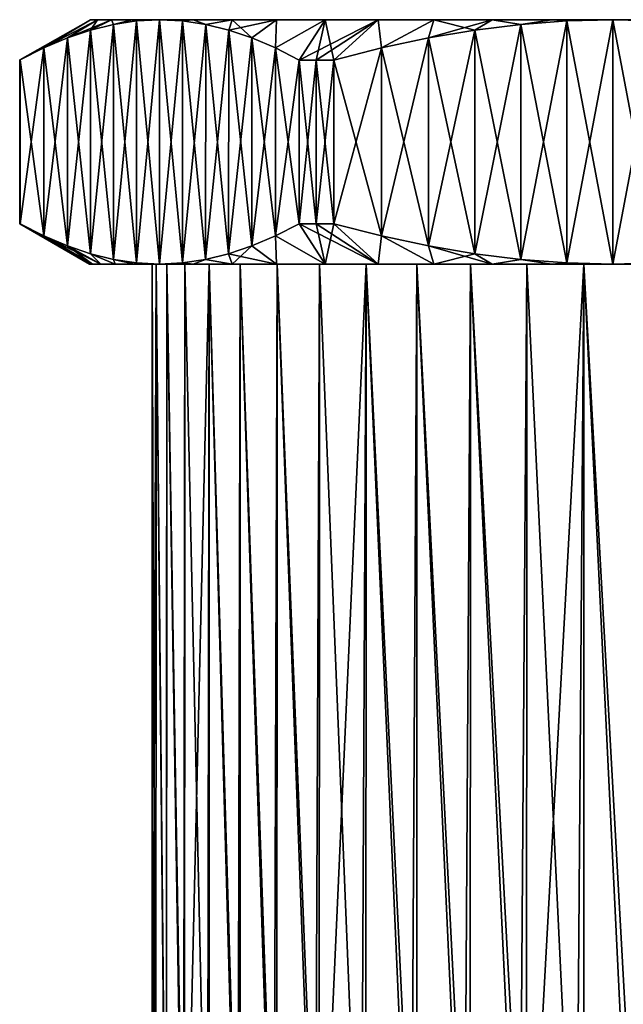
# Model space of a CAD drawing. Header units: metres. Extents: x -205 to 205, y -104 to 104.
# Tile 504 of 656: x -148 to -131, y 76 to 104. Entities that reach past the tile are written whole.
import ezdxf

# ---------------------------------------------------------------- set-up
doc = ezdxf.new("R2010")
doc.units = ezdxf.units.M
doc.layers.add('solid_01_2-CONSUMER_EHM_BOX_SW0001', color=7, linetype='CONTINUOUS')

msp = doc.modelspace()

# ---------------------------------------------------------------- linework, layer by layer
at = {"layer": 'solid_01_2-CONSUMER_EHM_BOX_SW0001'}
for points in [[(-147.992325, 102.894341, 24.5), (-147.989914, 102.894341, 24.785938), (-145.966309, 104.048752, 23.625544)], [(-147.989914, 102.894341, 24.214062), (-147.992325, 102.894341, 24.5), (-145.966309, 104.048752, 23.625544)], [(-147.989914, 102.894341, 24.785938), (-147.982697, 102.894341, 25.071796), (-145.966309, 104.048752, 23.625544)], [(-147.982697, 102.894341, 23.928204), (-147.989914, 102.894341, 24.214062), (-145.966309, 104.048752, 23.625544)], [(-147.982697, 102.894341, 25.071796), (-145.966309, 104.048752, 25.374456), (-145.966309, 104.048752, 23.625544)], [(-147.299454, 103.241241, 26.255119), (-145.966309, 104.048752, 25.374456), (-147.982697, 102.894341, 25.071796)], [(-147.299454, 103.241241, 22.744873), (-147.982697, 102.894341, 23.928204), (-145.966309, 104.048752, 23.625544)], [(-147.299454, 103.241241, 26.255119), (-145.763992, 104.048721, 27.103186), (-145.966309, 104.048752, 25.374456)], [(-147.299454, 103.241241, 22.744873), (-145.966309, 104.048752, 23.625544), (-145.763992, 104.048721, 21.896814)], [(-147.299454, 103.241241, 26.255119), (-146.624954, 103.527092, 27.423328), (-145.763992, 104.048721, 27.103186)], [(-146.624939, 103.527092, 21.57666), (-147.299454, 103.241241, 22.744873), (-145.763992, 104.048721, 21.896814)], [(-146.624954, 103.527092, 27.423328), (-145.961166, 103.752602, 28.57299), (-145.763992, 104.048721, 27.103186)], [(-146.624939, 103.527092, 21.57666), (-145.763992, 104.048721, 21.896814), (-145.361298, 104.04866, 20.195982)], [(-145.961151, 103.752609, 20.426998), (-146.624939, 103.527092, 21.57666), (-145.361298, 104.04866, 20.195982)], [(-145.966309, 104.048752, 23.625544), (-145.966309, 104.048752, 25.374456), (-145.763992, 104.048721, 27.103186)], [(-145.763992, 104.048721, 21.896814), (-145.966309, 104.048752, 23.625544), (-145.763992, 104.048721, 27.103186)], [(-145.962082, 97.344894, 20.427011), (-145.961151, 103.752609, 20.426998), (-145.302139, 103.915634, 19.285582)], [(-145.962082, 97.344894, 20.427011), (-145.302139, 103.915634, 19.285582), (-145.303101, 97.181679, 19.285591)], [(-145.961166, 103.752602, 28.57299), (-145.361298, 104.04866, 28.804018), (-145.763992, 104.048721, 27.103186)], [(-145.961166, 103.752602, 28.57299), (-145.302139, 103.915634, 29.714409), (-145.361298, 104.04866, 28.804018)], [(-145.303101, 97.181679, 29.714418), (-145.302139, 103.915634, 29.714409), (-145.961166, 103.752602, 28.57299)], [(-145.302139, 103.915634, 19.285582), (-145.961151, 103.752609, 20.426998), (-145.361298, 104.04866, 20.195982)], [(-145.763992, 104.048721, 21.896814), (-145.763992, 104.048721, 27.103186), (-145.361298, 104.04866, 28.804018)], [(-145.361298, 104.04866, 20.195982), (-145.763992, 104.048721, 21.896814), (-145.361298, 104.04866, 28.804018)], [(-145.361298, 104.04866, 20.195982), (-145.361298, 104.04866, 28.804018), (-144.768021, 104.048576, 30.43371)], [(-145.302139, 103.915634, 29.714409), (-144.768021, 104.048576, 30.43371), (-145.361298, 104.04866, 28.804018)], [(-144.768021, 104.048576, 18.56629), (-145.361298, 104.04866, 20.195982), (-144.768021, 104.048576, 30.43371)], [(-145.302139, 103.915634, 19.285582), (-145.361298, 104.04866, 20.195982), (-144.768021, 104.048576, 18.56629)], [(-145.303101, 97.181679, 19.285591), (-145.302139, 103.915634, 19.285582), (-144.641937, 104.014015, 18.142105)], [(-145.303101, 97.181679, 19.285591), (-144.641937, 104.014015, 18.142105), (-144.642929, 97.083107, 18.142109)], [(-144.642929, 97.083107, 30.857895), (-145.302139, 103.915634, 29.714409), (-145.303101, 97.181679, 29.714418)], [(-145.302139, 103.915634, 29.714409), (-144.641937, 104.014015, 30.857891), (-144.768021, 104.048576, 30.43371)], [(-144.641937, 104.014015, 18.142105), (-145.302139, 103.915634, 19.285582), (-144.768021, 104.048576, 18.56629)], [(-144.642929, 97.083107, 30.857895), (-144.641937, 104.014015, 30.857891), (-145.302139, 103.915634, 29.714409)], [(-144.768021, 104.048576, 18.56629), (-144.768021, 104.048576, 30.43371), (-143.982529, 104.04847, 32)], [(-144.641937, 104.014015, 30.857891), (-143.982529, 104.04847, 32), (-144.768021, 104.048576, 30.43371)], [(-143.982529, 104.04847, 17), (-144.768021, 104.048576, 18.56629), (-143.982529, 104.04847, 32)], [(-144.641937, 104.014015, 18.142105), (-144.768021, 104.048576, 18.56629), (-143.982529, 104.04847, 17)], [(-144.642929, 97.083107, 18.142109), (-144.641937, 104.014015, 18.142105), (-143.982529, 104.04847, 17)], [(-144.642929, 97.083107, 18.142109), (-143.982529, 104.04847, 17), (-143.983536, 97.04847, 17)], [(-144.642929, 97.083107, 30.857895), (-143.983536, 97.04847, 32), (-144.641937, 104.014015, 30.857891)], [(-143.983536, 97.04847, 32), (-143.982529, 104.04847, 32), (-144.641937, 104.014015, 30.857891)], [(-143.324127, 97.082924, 33.142109), (-143.982529, 104.04847, 32), (-143.983536, 97.04847, 32)], [(-143.983536, 97.04847, 17), (-143.982529, 104.04847, 17), (-143.323135, 104.013824, 15.85789)], [(-143.983536, 97.04847, 17), (-143.323135, 104.013824, 15.85789), (-143.324142, 97.082924, 15.857896)], [(-143.018753, 104.048325, 33.463501), (-143.982529, 104.04847, 17), (-143.982529, 104.04847, 32)], [(-143.323151, 104.013824, 33.142105), (-143.018753, 104.048325, 33.463501), (-143.982529, 104.04847, 32)], [(-143.324127, 97.082924, 33.142109), (-143.323151, 104.013824, 33.142105), (-143.982529, 104.04847, 32)], [(-143.018753, 104.048325, 33.463501), (-143.018753, 104.048325, 15.536497), (-143.982529, 104.04847, 17)], [(-143.323135, 104.013824, 15.85789), (-143.982529, 104.04847, 17), (-143.018753, 104.048325, 15.536497)], [(-143.324142, 97.082924, 15.857896), (-143.323135, 104.013824, 15.85789), (-142.662964, 103.915253, 14.714409)], [(-143.324142, 97.082924, 15.857896), (-142.662964, 103.915253, 14.714409), (-142.66394, 97.181297, 14.714417)], [(-142.663925, 97.181305, 34.285591), (-143.323151, 104.013824, 33.142105), (-143.324127, 97.082924, 33.142109)], [(-143.323151, 104.013824, 33.142105), (-142.662964, 103.915253, 34.285583), (-143.018753, 104.048325, 33.463501)], [(-142.663925, 97.181305, 34.285591), (-142.662964, 103.915253, 34.285583), (-143.323151, 104.013824, 33.142105)], [(-142.662964, 103.915253, 14.714409), (-143.323135, 104.013824, 15.85789), (-143.018753, 104.048325, 15.536497)], [(-141.903946, 104.048164, 34.792206), (-141.903946, 104.048164, 14.207795), (-143.018753, 104.048325, 15.536497)], [(-142.662964, 103.915253, 14.714409), (-143.018753, 104.048325, 15.536497), (-141.903946, 104.048164, 14.207795)], [(-143.018753, 104.048325, 33.463501), (-141.903946, 104.048164, 34.792206), (-143.018753, 104.048325, 15.536497)], [(-142.662964, 103.915253, 34.285583), (-141.903946, 104.048164, 34.792206), (-143.018753, 104.048325, 33.463501)], [(-142.66394, 97.181297, 14.714417), (-142.662964, 103.915253, 14.714409), (-142.003998, 103.752037, 13.572989)], [(-142.004913, 97.34433, 35.42701), (-142.662964, 103.915253, 34.285583), (-142.663925, 97.181305, 34.285591)], [(-142.003998, 103.752037, 13.572989), (-142.662964, 103.915253, 14.714409), (-141.903946, 104.048164, 14.207795)], [(-142.662964, 103.915253, 34.285583), (-142.003998, 103.752037, 35.426998), (-141.903946, 104.048164, 34.792206)], [(-142.004913, 97.34433, 35.42701), (-142.003998, 103.752037, 35.426998), (-142.662964, 103.915253, 34.285583)], [(-142.003998, 103.752037, 13.572989), (-141.903946, 104.048164, 14.207795), (-140.632202, 104.047989, 13.008571)], [(-142.003998, 103.752037, 35.426998), (-141.340271, 103.526337, 36.57666), (-141.903946, 104.048164, 34.792206)], [(-141.340271, 103.526329, 12.423328), (-142.003998, 103.752037, 13.572989), (-140.632202, 104.047989, 13.008571)], [(-140.632202, 104.047989, 35.991428), (-140.632202, 104.047989, 13.008571), (-141.903946, 104.048164, 14.207795)], [(-141.903946, 104.048164, 34.792206), (-140.632202, 104.047989, 35.991428), (-141.903946, 104.048164, 14.207795)], [(-141.340271, 103.526337, 36.57666), (-140.632202, 104.047989, 35.991428), (-141.903946, 104.048164, 34.792206)], [(-140.665848, 103.240288, 11.255119), (-141.340271, 103.526329, 12.423328), (-140.632202, 104.047989, 13.008571)], [(-141.340271, 103.526337, 36.57666), (-140.665848, 103.240288, 37.744873), (-140.632202, 104.047989, 35.991428)], [(-140.665848, 103.240288, 11.255119), (-140.632202, 104.047989, 13.008571), (-139.236343, 104.047783, 11.969072)], [(-140.665848, 103.240288, 37.744873), (-139.236343, 104.047783, 37.03093), (-140.632202, 104.047989, 35.991428)], [(-139.982697, 102.893188, 10.071796), (-140.665848, 103.240288, 11.255119), (-139.236343, 104.047783, 11.969072)], [(-140.665848, 103.240288, 37.744873), (-139.982697, 102.893188, 38.928204), (-139.236343, 104.047783, 37.03093)], [(-139.236343, 104.047783, 37.03093), (-139.236343, 104.047783, 11.969072), (-140.632202, 104.047989, 13.008571)], [(-140.632202, 104.047989, 35.991428), (-139.236343, 104.047783, 37.03093), (-140.632202, 104.047989, 13.008571)], [(-139.982697, 102.893188, 10.071796), (-139.236343, 104.047783, 11.969072), (-137.722153, 104.047569, 11.094856)], [(-139.982697, 102.893188, 38.928204), (-139.492325, 102.89312, 39.222431), (-139.236343, 104.047783, 37.03093)], [(-139.492325, 102.89312, 9.777568), (-139.982697, 102.893188, 10.071796), (-137.722153, 104.047569, 11.094856)], [(-139.492325, 102.89312, 39.222431), (-138.992325, 102.893051, 39.5), (-139.236343, 104.047783, 37.03093)], [(-138.992325, 102.893051, 9.5), (-139.492325, 102.89312, 9.777568), (-137.722153, 104.047569, 11.094856)], [(-137.722153, 104.047569, 37.905144), (-137.722153, 104.047569, 11.094856), (-139.236343, 104.047783, 11.969072)], [(-139.236343, 104.047783, 37.03093), (-137.722153, 104.047569, 37.905144), (-139.236343, 104.047783, 11.969072)], [(-138.992325, 102.893051, 39.5), (-137.722153, 104.047569, 37.905144), (-139.236343, 104.047783, 37.03093)], [(-137.62587, 103.239853, 9.5), (-138.992325, 102.893051, 9.5), (-137.722153, 104.047569, 11.094856)], [(-138.992325, 102.893051, 39.5), (-137.625885, 103.239853, 39.5), (-137.722153, 104.047569, 37.905144)], [(-136.123993, 104.04734, 38.594238), (-136.123993, 104.04734, 10.40576), (-137.722153, 104.047569, 11.094856)], [(-137.62587, 103.239853, 9.5), (-137.722153, 104.047569, 11.094856), (-136.123993, 104.04734, 10.40576)], [(-137.722153, 104.047569, 37.905144), (-136.123993, 104.04734, 38.594238), (-137.722153, 104.047569, 11.094856)], [(-137.625885, 103.239853, 39.5), (-136.123993, 104.04734, 38.594238), (-137.722153, 104.047569, 37.905144)], [(-137.625885, 103.239853, 39.5), (-136.276917, 103.525604, 39.5), (-136.123993, 104.04734, 38.594238)], [(-136.276901, 103.525612, 9.5), (-137.62587, 103.239853, 9.5), (-136.123993, 104.04734, 10.40576)], [(-136.276917, 103.525604, 39.5), (-134.949371, 103.751022, 39.5), (-136.123993, 104.04734, 38.594238)], [(-136.276901, 103.525612, 9.5), (-136.123993, 104.04734, 10.40576), (-134.44957, 104.047096, 9.904009)], [(-134.949356, 103.75103, 9.5), (-136.276901, 103.525612, 9.5), (-134.44957, 104.047096, 9.904009)], [(-134.44957, 104.047096, 39.095993), (-134.44957, 104.047096, 9.904009), (-136.123993, 104.04734, 10.40576)], [(-136.123993, 104.04734, 38.594238), (-134.44957, 104.047096, 39.095993), (-136.123993, 104.04734, 10.40576)], [(-134.949371, 103.751022, 39.5), (-134.44957, 104.047096, 39.095993), (-136.123993, 104.04734, 38.594238)], [(-134.950287, 97.343315, 9.5), (-134.949356, 103.75103, 9.5), (-133.631332, 103.913956, 9.5)], [(-133.632309, 97.180008, 9.5), (-134.950287, 97.343315, 9.5), (-133.631332, 103.913956, 9.5)], [(-134.949371, 103.751022, 39.5), (-133.631348, 103.913956, 39.5), (-134.44957, 104.047096, 39.095993)], [(-133.632294, 97.180008, 39.5), (-133.631348, 103.913956, 39.5), (-134.949371, 103.751022, 39.5)], [(-133.631332, 103.913956, 9.5), (-134.949356, 103.75103, 9.5), (-134.44957, 104.047096, 9.904009)], [(-132.74147, 104.046852, 39.397091), (-132.74147, 104.046852, 9.60291), (-134.44957, 104.047096, 9.904009)], [(-133.631332, 103.913956, 9.5), (-134.44957, 104.047096, 9.904009), (-132.74147, 104.046852, 9.60291)], [(-134.44957, 104.047096, 39.095993), (-132.74147, 104.046852, 39.397091), (-134.44957, 104.047096, 9.904009)], [(-133.631348, 103.913956, 39.5), (-132.74147, 104.046852, 39.397091), (-134.44957, 104.047096, 39.095993)], [(-133.632309, 97.180008, 9.5), (-133.631332, 103.913956, 9.5), (-132.310944, 104.012245, 9.5)], [(-132.311951, 97.081345, 9.5), (-133.632309, 97.180008, 9.5), (-132.310944, 104.012245, 9.5)], [(-132.311935, 97.081345, 39.5), (-133.631348, 103.913956, 39.5), (-133.632294, 97.180008, 39.5)], [(-133.631348, 103.913956, 39.5), (-132.310959, 104.012245, 39.5), (-132.74147, 104.046852, 39.397091)], [(-132.311935, 97.081345, 39.5), (-132.310959, 104.012245, 39.5), (-133.631348, 103.913956, 39.5)], [(-132.310944, 104.012245, 9.5), (-133.631332, 103.913956, 9.5), (-132.74147, 104.046852, 9.60291)], [(-130.992157, 104.0466, 39.5), (-130.992157, 104.0466, 9.5), (-132.74147, 104.046852, 9.60291)], [(-132.310944, 104.012245, 9.5), (-132.74147, 104.046852, 9.60291), (-130.992157, 104.0466, 9.5)], [(-132.74147, 104.046852, 39.397091), (-130.992157, 104.0466, 39.5), (-132.74147, 104.046852, 9.60291)], [(-132.310959, 104.012245, 39.5), (-130.992157, 104.0466, 39.5), (-132.74147, 104.046852, 39.397091)], [(-132.311951, 97.081345, 9.5), (-132.310944, 104.012245, 9.5), (-130.992157, 104.0466, 9.5)], [(-132.311951, 97.081345, 9.5), (-130.992157, 104.0466, 9.5), (-130.993149, 97.0466, 9.5)], [(-132.311935, 97.081345, 39.5), (-130.993149, 97.0466, 39.5), (-132.310959, 104.012245, 39.5)], [(-130.993149, 97.0466, 39.5), (-130.992157, 104.0466, 39.5), (-132.310959, 104.012245, 39.5)], [(-130.993149, 97.0466, 9.5), (-130.992157, 104.0466, 9.5), (-129.673355, 104.011864, 9.5)], [(-129.674362, 97.080963, 39.5), (-130.992157, 104.0466, 39.5), (-130.993149, 97.0466, 39.5)], [(-129.674362, 97.080963, 9.5), (-130.993149, 97.0466, 9.5), (-129.673355, 104.011864, 9.5)], [(-129.242828, 104.046356, 39.397091), (-129.242828, 104.046356, 9.60291), (-130.992157, 104.0466, 9.5)], [(-129.673355, 104.011864, 9.5), (-130.992157, 104.0466, 9.5), (-129.242828, 104.046356, 9.60291)], [(-130.992157, 104.0466, 39.5), (-129.242828, 104.046356, 39.397091), (-130.992157, 104.0466, 9.5)], [(-129.67337, 104.011864, 39.5), (-129.242828, 104.046356, 39.397091), (-130.992157, 104.0466, 39.5)], [(-129.674362, 97.080963, 39.5), (-129.67337, 104.011864, 39.5), (-130.992157, 104.0466, 39.5)], [(-146.625809, 97.570602, 21.576672), (-146.624939, 103.527092, 21.57666), (-145.961151, 103.752609, 20.426998)], [(-146.625809, 97.570602, 21.576672), (-145.961151, 103.752609, 20.426998), (-145.962082, 97.344894, 20.427011)], [(-145.962067, 97.344894, 28.573002), (-145.961166, 103.752602, 28.57299), (-146.624954, 103.527092, 27.423328)], [(-145.303101, 97.181679, 29.714418), (-145.961166, 103.752602, 28.57299), (-145.962067, 97.344894, 28.573002)], [(-142.66394, 97.181297, 14.714417), (-142.003998, 103.752037, 13.572989), (-142.004913, 97.344322, 13.573002)], [(-142.004913, 97.344322, 13.573002), (-142.003998, 103.752037, 13.572989), (-141.340271, 103.526329, 12.423328)], [(-141.341125, 97.569839, 36.576672), (-142.003998, 103.752037, 35.426998), (-142.004913, 97.34433, 35.42701)], [(-141.341125, 97.569839, 36.576672), (-141.340271, 103.526337, 36.57666), (-142.003998, 103.752037, 35.426998)], [(-136.277771, 97.569115, 9.5), (-136.276901, 103.525612, 9.5), (-134.949356, 103.75103, 9.5)], [(-134.950287, 97.343315, 9.5), (-136.277771, 97.569115, 9.5), (-134.949356, 103.75103, 9.5)], [(-134.950272, 97.343315, 39.5), (-134.949371, 103.751022, 39.5), (-136.276917, 103.525604, 39.5)], [(-133.632294, 97.180008, 39.5), (-134.949371, 103.751022, 39.5), (-134.950272, 97.343315, 39.5)], [(-147.300232, 97.856644, 22.744881), (-147.299454, 103.241241, 22.744873), (-146.624939, 103.527092, 21.57666)], [(-147.300232, 97.856644, 22.744881), (-146.624939, 103.527092, 21.57666), (-146.625809, 97.570602, 21.576672)], [(-146.625793, 97.570595, 27.423342), (-146.624954, 103.527092, 27.423328), (-147.299454, 103.241241, 26.255119)], [(-145.962067, 97.344894, 28.573002), (-146.624954, 103.527092, 27.423328), (-146.625793, 97.570595, 27.423342)], [(-142.004913, 97.344322, 13.573002), (-141.340271, 103.526329, 12.423328), (-141.341125, 97.569839, 12.423341)], [(-140.666611, 97.85569, 37.744881), (-141.340271, 103.526337, 36.57666), (-141.341125, 97.569839, 36.576672)], [(-141.341125, 97.569839, 12.423341), (-141.340271, 103.526329, 12.423328), (-140.665848, 103.240288, 11.255119)], [(-140.666611, 97.85569, 37.744881), (-140.665848, 103.240288, 37.744873), (-141.340271, 103.526337, 36.57666)], [(-137.626663, 97.855255, 9.5), (-137.62587, 103.239853, 9.5), (-136.276901, 103.525612, 9.5)], [(-136.277771, 97.569115, 9.5), (-137.626663, 97.855255, 9.5), (-136.276901, 103.525612, 9.5)], [(-136.277756, 97.569115, 39.5), (-136.276917, 103.525604, 39.5), (-137.625885, 103.239853, 39.5)], [(-134.950272, 97.343315, 39.5), (-136.276917, 103.525604, 39.5), (-136.277756, 97.569115, 39.5)], [(-147.983368, 98.203743, 23.928204), (-147.982697, 102.894341, 23.928204), (-147.299454, 103.241241, 22.744873)], [(-147.983368, 98.203743, 23.928204), (-147.299454, 103.241241, 22.744873), (-147.300232, 97.856644, 22.744881)], [(-147.300232, 97.856644, 26.255127), (-147.299454, 103.241241, 26.255119), (-147.982697, 102.894341, 25.071796)], [(-146.625793, 97.570595, 27.423342), (-147.299454, 103.241241, 26.255119), (-147.300232, 97.856644, 26.255127)], [(-141.341125, 97.569839, 12.423341), (-140.665848, 103.240288, 11.255119), (-140.666611, 97.85569, 11.255127)], [(-140.666611, 97.85569, 11.255127), (-140.665848, 103.240288, 11.255119), (-139.982697, 102.893188, 10.071796)], [(-139.983368, 98.202591, 38.928204), (-140.665848, 103.240288, 37.744873), (-140.666611, 97.85569, 37.744881)], [(-139.983368, 98.202591, 38.928204), (-139.982697, 102.893188, 38.928204), (-140.665848, 103.240288, 37.744873)], [(-138.992996, 98.202454, 9.5), (-138.992325, 102.893051, 9.5), (-137.62587, 103.239853, 9.5)], [(-137.626663, 97.855255, 9.5), (-138.992996, 98.202454, 9.5), (-137.62587, 103.239853, 9.5)], [(-137.626648, 97.855255, 39.5), (-137.625885, 103.239853, 39.5), (-138.992325, 102.893051, 39.5)], [(-136.277756, 97.569115, 39.5), (-137.625885, 103.239853, 39.5), (-137.626648, 97.855255, 39.5)], [(-147.992996, 98.203743, 24.5), (-147.992325, 102.894341, 24.5), (-147.989914, 102.894341, 24.214062)], [(-147.990585, 98.203743, 24.785938), (-147.992325, 102.894341, 24.5), (-147.992996, 98.203743, 24.5)], [(-147.992996, 98.203743, 24.5), (-147.989914, 102.894341, 24.214062), (-147.990585, 98.203743, 24.214062)], [(-147.990585, 98.203743, 24.785938), (-147.989914, 102.894341, 24.785938), (-147.992325, 102.894341, 24.5)], [(-147.983368, 98.203743, 25.071796), (-147.989914, 102.894341, 24.785938), (-147.990585, 98.203743, 24.785938)], [(-147.990585, 98.203743, 24.214062), (-147.989914, 102.894341, 24.214062), (-147.982697, 102.894341, 23.928204)], [(-147.990585, 98.203743, 24.214062), (-147.982697, 102.894341, 23.928204), (-147.983368, 98.203743, 23.928204)], [(-147.983368, 98.203743, 25.071796), (-147.982697, 102.894341, 25.071796), (-147.989914, 102.894341, 24.785938)], [(-147.300232, 97.856644, 26.255127), (-147.982697, 102.894341, 25.071796), (-147.983368, 98.203743, 25.071796)], [(-140.666611, 97.85569, 11.255127), (-139.982697, 102.893188, 10.071796), (-139.983368, 98.202591, 10.071796)], [(-139.983368, 98.202591, 10.071796), (-139.982697, 102.893188, 10.071796), (-139.492325, 102.89312, 9.777568)], [(-139.492996, 98.202522, 39.222431), (-139.982697, 102.893188, 38.928204), (-139.983368, 98.202591, 38.928204)], [(-139.983368, 98.202591, 10.071796), (-139.492325, 102.89312, 9.777568), (-139.492996, 98.202522, 9.777568)], [(-139.492996, 98.202522, 39.222431), (-139.492325, 102.89312, 39.222431), (-139.982697, 102.893188, 38.928204)], [(-139.492996, 98.202522, 9.777568), (-139.492325, 102.89312, 9.777568), (-138.992325, 102.893051, 9.5)], [(-139.492996, 98.202522, 39.222431), (-138.992996, 98.202454, 39.5), (-139.492325, 102.89312, 39.222431)], [(-139.492996, 98.202522, 9.777568), (-138.992325, 102.893051, 9.5), (-138.992996, 98.202454, 9.5)], [(-138.992996, 98.202454, 39.5), (-138.992325, 102.893051, 39.5), (-139.492325, 102.89312, 39.222431)], [(-137.626648, 97.855255, 39.5), (-138.992325, 102.893051, 39.5), (-138.992996, 98.202454, 39.5)], [(-147.992996, 98.203743, 24.5), (-147.990585, 98.203743, 24.214062), (-145.993149, 97.048752, 24.5)], [(-145.910309, 97.048744, 26.072233), (-147.992996, 98.203743, 24.5), (-145.993149, 97.048752, 24.5)], [(-145.910309, 97.048744, 26.072233), (-147.990585, 98.203743, 24.785938), (-147.992996, 98.203743, 24.5)], [(-147.990585, 98.203743, 24.214062), (-147.983368, 98.203743, 23.928204), (-145.993149, 97.048752, 24.5)], [(-145.910309, 97.048744, 26.072233), (-147.983368, 98.203743, 25.071796), (-147.990585, 98.203743, 24.785938)], [(-147.983368, 98.203743, 23.928204), (-145.910309, 97.048744, 22.927767), (-145.993149, 97.048752, 24.5)], [(-147.983368, 98.203743, 23.928204), (-147.300232, 97.856644, 22.744881), (-145.910309, 97.048744, 22.927767)], [(-145.910309, 97.048744, 26.072233), (-147.300232, 97.856644, 26.255127), (-147.983368, 98.203743, 25.071796)], [(-139.23735, 97.047783, 11.969072), (-140.666611, 97.85569, 11.255127), (-139.983368, 98.202591, 10.071796)], [(-139.983368, 98.202591, 38.928204), (-140.666611, 97.85569, 37.744881), (-139.23735, 97.047783, 37.03093)], [(-139.23735, 97.047783, 11.969072), (-139.983368, 98.202591, 10.071796), (-139.492996, 98.202522, 9.777568)], [(-139.983368, 98.202591, 38.928204), (-139.23735, 97.047783, 37.03093), (-137.72316, 97.047569, 37.905144)], [(-139.492996, 98.202522, 39.222431), (-139.983368, 98.202591, 38.928204), (-137.72316, 97.047569, 37.905144)], [(-139.23735, 97.047783, 11.969072), (-139.492996, 98.202522, 9.777568), (-138.992996, 98.202454, 9.5)], [(-139.492996, 98.202522, 39.222431), (-137.72316, 97.047569, 37.905144), (-138.992996, 98.202454, 39.5)], [(-137.72316, 97.047569, 11.094856), (-139.23735, 97.047783, 11.969072), (-138.992996, 98.202454, 9.5)], [(-137.72316, 97.047569, 11.094856), (-138.992996, 98.202454, 9.5), (-137.626663, 97.855255, 9.5)], [(-137.72316, 97.047569, 37.905144), (-137.626648, 97.855255, 39.5), (-138.992996, 98.202454, 39.5)], [(-147.300232, 97.856644, 22.744881), (-146.625809, 97.570602, 21.576672), (-145.910309, 97.048744, 22.927767)], [(-145.665512, 97.048706, 27.617321), (-146.625793, 97.570595, 27.423342), (-147.300232, 97.856644, 26.255127)], [(-145.910309, 97.048744, 26.072233), (-145.665512, 97.048706, 27.617321), (-147.300232, 97.856644, 26.255127)], [(-140.633209, 97.047989, 13.008571), (-141.341125, 97.569839, 12.423341), (-140.666611, 97.85569, 11.255127)], [(-140.666611, 97.85569, 37.744881), (-141.341125, 97.569839, 36.576672), (-140.633209, 97.047989, 35.991428)], [(-139.23735, 97.047783, 11.969072), (-140.633209, 97.047989, 13.008571), (-140.666611, 97.85569, 11.255127)], [(-140.666611, 97.85569, 37.744881), (-140.633209, 97.047989, 35.991428), (-139.23735, 97.047783, 37.03093)], [(-136.125, 97.04734, 10.40576), (-137.72316, 97.047569, 11.094856), (-137.626663, 97.855255, 9.5)], [(-137.72316, 97.047569, 37.905144), (-136.125, 97.04734, 38.594238), (-137.626648, 97.855255, 39.5)], [(-136.125, 97.04734, 10.40576), (-137.626663, 97.855255, 9.5), (-136.277771, 97.569115, 9.5)], [(-136.125, 97.04734, 38.594238), (-136.277756, 97.569115, 39.5), (-137.626648, 97.855255, 39.5)], [(-146.625809, 97.570602, 21.576672), (-145.665512, 97.048706, 21.382679), (-145.910309, 97.048744, 22.927767)], [(-146.625809, 97.570602, 21.576672), (-145.962082, 97.344894, 20.427011), (-145.665512, 97.048706, 21.382679)], [(-145.665512, 97.048706, 27.617321), (-145.962067, 97.344894, 28.573002), (-146.625793, 97.570595, 27.423342)], [(-145.962082, 97.344894, 20.427011), (-145.258453, 97.048653, 19.863499), (-145.665512, 97.048706, 21.382679)], [(-145.962082, 97.344894, 20.427011), (-145.303101, 97.181679, 19.285591), (-145.258453, 97.048653, 19.863499)], [(-145.258453, 97.048653, 29.136501), (-145.303101, 97.181679, 29.714418), (-145.962067, 97.344894, 28.573002)], [(-145.665512, 97.048706, 27.617321), (-145.258453, 97.048653, 29.136501), (-145.962067, 97.344894, 28.573002)], [(-141.904953, 97.048172, 14.207795), (-142.66394, 97.181297, 14.714417), (-142.004913, 97.344322, 13.573002)], [(-142.004913, 97.34433, 35.42701), (-142.663925, 97.181305, 34.285591), (-141.904953, 97.048172, 34.792206)], [(-141.904953, 97.048172, 14.207795), (-142.004913, 97.344322, 13.573002), (-141.341125, 97.569839, 12.423341)], [(-141.341125, 97.569839, 36.576672), (-142.004913, 97.34433, 35.42701), (-140.633209, 97.047989, 35.991428)], [(-142.004913, 97.34433, 35.42701), (-141.904953, 97.048172, 34.792206), (-140.633209, 97.047989, 35.991428)], [(-140.633209, 97.047989, 13.008571), (-141.904953, 97.048172, 14.207795), (-141.341125, 97.569839, 12.423341)], [(-136.125, 97.04734, 10.40576), (-136.277771, 97.569115, 9.5), (-134.950287, 97.343315, 9.5)], [(-134.450577, 97.047096, 39.095993), (-134.950272, 97.343315, 39.5), (-136.277756, 97.569115, 39.5)], [(-136.125, 97.04734, 38.594238), (-134.450577, 97.047096, 39.095993), (-136.277756, 97.569115, 39.5)], [(-134.450577, 97.047096, 9.904009), (-136.125, 97.04734, 10.40576), (-134.950287, 97.343315, 9.5)], [(-134.450577, 97.047096, 9.904009), (-134.950287, 97.343315, 9.5), (-133.632309, 97.180008, 9.5)], [(-134.450577, 97.047096, 39.095993), (-133.632294, 97.180008, 39.5), (-134.950272, 97.343315, 39.5)], [(-144.193161, 97.0485, 24.5), (-145.993149, 97.048752, 24.5), (-145.910309, 97.048744, 22.927767)], [(-144.086639, 97.048485, 26.165628), (-145.910309, 97.048744, 26.072233), (-145.993149, 97.048752, 24.5)], [(-144.193161, 97.0485, 24.5), (-144.086639, 97.048485, 26.165628), (-145.993149, 97.048752, 24.5)], [(-144.086639, 97.048485, 22.834385), (-145.910309, 97.048744, 22.927767), (-145.665512, 97.048706, 21.382679)], [(-144.086639, 97.048485, 22.834385), (-144.193161, 97.0485, 24.5), (-145.910309, 97.048744, 22.927767)], [(-144.086639, 97.048485, 26.165628), (-145.665512, 97.048706, 27.617321), (-145.910309, 97.048744, 26.072233)], [(-143.778702, 97.048439, 21.21833), (-145.665512, 97.048706, 21.382679), (-145.258453, 97.048653, 19.863499)], [(-143.778702, 97.048439, 21.21833), (-144.086639, 97.048485, 22.834385), (-145.665512, 97.048706, 21.382679)], [(-143.778687, 97.048439, 27.781694), (-145.258453, 97.048653, 29.136501), (-145.665512, 97.048706, 27.617321)], [(-144.086639, 97.048485, 26.165628), (-143.778687, 97.048439, 27.781694), (-145.665512, 97.048706, 27.617321)], [(-145.303101, 97.181679, 19.285591), (-144.697906, 97.048569, 18.403019), (-145.258453, 97.048653, 19.863499)], [(-145.303101, 97.181679, 19.285591), (-144.642929, 97.083107, 18.142109), (-144.697906, 97.048569, 18.403019)], [(-144.697906, 97.048569, 30.596981), (-144.642929, 97.083107, 30.857895), (-145.303101, 97.181679, 29.714418)], [(-145.258453, 97.048653, 29.136501), (-144.697906, 97.048569, 30.596981), (-145.303101, 97.181679, 29.714418)], [(-143.264954, 97.048363, 19.640343), (-145.258453, 97.048653, 19.863499), (-144.697906, 97.048569, 18.403019)], [(-143.264954, 97.048363, 19.640343), (-143.778702, 97.048439, 21.21833), (-145.258453, 97.048653, 19.863499)], [(-143.264938, 97.048363, 29.359692), (-144.697906, 97.048569, 30.596981), (-145.258453, 97.048653, 29.136501)], [(-143.778687, 97.048439, 27.781694), (-143.264938, 97.048363, 29.359692), (-145.258453, 97.048653, 29.136501)], [(-144.642929, 97.083107, 18.142109), (-143.983536, 97.04847, 17), (-144.697906, 97.048569, 18.403019)], [(-144.697906, 97.048569, 30.596981), (-143.983536, 97.04847, 32), (-144.642929, 97.083107, 30.857895)], [(-142.56131, 97.048264, 18.142696), (-144.697906, 97.048569, 18.403019), (-143.983536, 97.04847, 17)], [(-142.561295, 97.048264, 30.857338), (-143.983536, 97.04847, 32), (-144.697906, 97.048569, 30.596981)], [(-142.56131, 97.048264, 18.142696), (-143.264954, 97.048363, 19.640343), (-144.697906, 97.048569, 18.403019)], [(-143.264938, 97.048363, 29.359692), (-142.561295, 97.048264, 30.857338), (-144.697906, 97.048569, 30.596981)], [(-144.193161, 97.0485, 24.5), (-144.197464, 67.0485, 24.5), (-144.090958, 67.048485, 26.165575)], [(-144.086639, 97.048485, 22.834385), (-144.197464, 67.0485, 24.5), (-144.193161, 97.0485, 24.5)], [(-144.086639, 97.048485, 22.834385), (-144.094803, 67.048485, 22.86059), (-144.197464, 67.0485, 24.5)], [(-144.193161, 97.0485, 24.5), (-144.090958, 67.048485, 26.165575), (-144.086639, 97.048485, 26.165628)], [(-144.086639, 97.048485, 22.834385), (-143.794769, 67.048439, 21.263435), (-144.094803, 67.048485, 22.86059)], [(-144.086639, 97.048485, 26.165628), (-144.090958, 67.048485, 26.165575), (-143.783005, 67.048439, 27.781639)], [(-143.778702, 97.048439, 21.21833), (-143.794769, 67.048439, 21.263435), (-144.086639, 97.048485, 22.834385)], [(-144.086639, 97.048485, 26.165628), (-143.783005, 67.048439, 27.781639), (-143.778687, 97.048439, 27.781694)], [(-143.01976, 97.048325, 15.536497), (-143.983536, 97.04847, 17), (-143.324142, 97.082924, 15.857896)], [(-143.324127, 97.082924, 33.142109), (-143.983536, 97.04847, 32), (-143.01976, 97.048325, 33.463501)], [(-141.670486, 97.048134, 16.740582), (-143.983536, 97.04847, 17), (-143.01976, 97.048325, 15.536497)], [(-141.670486, 97.048134, 16.740582), (-142.56131, 97.048264, 18.142696), (-143.983536, 97.04847, 17)], [(-141.670471, 97.048134, 32.25943), (-143.01976, 97.048325, 33.463501), (-143.983536, 97.04847, 32)], [(-142.561295, 97.048264, 30.857338), (-141.670471, 97.048134, 32.25943), (-143.983536, 97.04847, 32)], [(-143.778702, 97.048439, 21.21833), (-143.300385, 67.04837, 19.717716), (-143.794769, 67.048439, 21.263435)], [(-143.778687, 97.048439, 27.781694), (-143.783005, 67.048439, 27.781639), (-143.269226, 67.048363, 29.359728)], [(-143.264954, 97.048363, 19.640343), (-143.300385, 67.04837, 19.717716), (-143.778702, 97.048439, 21.21833)], [(-143.778687, 97.048439, 27.781694), (-143.269226, 67.048363, 29.359728), (-143.264938, 97.048363, 29.359692)], [(-143.01976, 97.048325, 15.536497), (-143.324142, 97.082924, 15.857896), (-142.66394, 97.181297, 14.714417)], [(-142.663925, 97.181305, 34.285591), (-143.324127, 97.082924, 33.142109), (-143.01976, 97.048325, 33.463501)], [(-142.614578, 67.803833, 18.232615), (-143.300385, 67.04837, 19.717716), (-143.264954, 97.048363, 19.640343)], [(-143.264938, 97.048363, 29.359692), (-143.269226, 67.048363, 29.359728), (-142.561295, 97.048264, 30.857338)], [(-142.561295, 97.048264, 30.857338), (-143.269226, 67.048363, 29.359728), (-142.565552, 67.048264, 30.857424)], [(-142.614578, 67.803833, 18.232615), (-143.264954, 97.048363, 19.640343), (-142.56131, 97.048264, 18.142696)], [(-142.663925, 97.181305, 34.285591), (-143.01976, 97.048325, 33.463501), (-141.904953, 97.048172, 34.792206)], [(-141.904953, 97.048172, 14.207795), (-143.01976, 97.048325, 15.536497), (-142.66394, 97.181297, 14.714417)], [(-140.61705, 97.047981, 15.465847), (-143.01976, 97.048325, 15.536497), (-141.904953, 97.048172, 14.207795)], [(-140.61705, 97.047981, 15.465847), (-141.670486, 97.048134, 16.740582), (-143.01976, 97.048325, 15.536497)], [(-139.405151, 97.047813, 34.67131), (-141.904953, 97.048172, 34.792206), (-143.01976, 97.048325, 33.463501)], [(-140.617065, 97.047981, 33.534145), (-139.405151, 97.047813, 34.67131), (-143.01976, 97.048325, 33.463501)], [(-141.670471, 97.048134, 32.25943), (-140.617065, 97.047981, 33.534145), (-143.01976, 97.048325, 33.463501)], [(-141.74556, 67.767715, 16.837364), (-142.614578, 67.803833, 18.232615), (-142.56131, 97.048264, 18.142696)], [(-142.561295, 97.048264, 30.857338), (-142.565552, 67.048264, 30.857424), (-141.67482, 67.048134, 32.259407)], [(-141.74556, 67.767715, 16.837364), (-142.56131, 97.048264, 18.142696), (-141.670486, 97.048134, 16.740582)], [(-142.561295, 97.048264, 30.857338), (-141.67482, 67.048134, 32.259407), (-141.670471, 97.048134, 32.25943)], [(-138.068405, 97.047615, 13.35673), (-141.904953, 97.048172, 14.207795), (-140.633209, 97.047989, 13.008571)], [(-139.405121, 97.047813, 14.328667), (-140.61705, 97.047981, 15.465847), (-141.904953, 97.048172, 14.207795)], [(-138.068405, 97.047615, 13.35673), (-139.405121, 97.047813, 14.328667), (-141.904953, 97.048172, 14.207795)], [(-138.068451, 97.047615, 35.643238), (-140.633209, 97.047989, 35.991428), (-141.904953, 97.048172, 34.792206)], [(-139.405151, 97.047813, 34.67131), (-138.068451, 97.047615, 35.643238), (-141.904953, 97.048172, 34.792206)], [(-140.70993, 67.731621, 15.560987), (-141.74556, 67.767715, 16.837364), (-141.670486, 97.048134, 16.740582)], [(-141.670471, 97.048134, 32.25943), (-141.67482, 67.048134, 32.259407), (-140.621414, 67.047989, 33.534077)], [(-140.70993, 67.731621, 15.560987), (-141.670486, 97.048134, 16.740582), (-140.61705, 97.047981, 15.465847)], [(-141.670471, 97.048134, 32.25943), (-140.621414, 67.047989, 33.534077), (-140.617065, 97.047981, 33.534145)], [(-139.523788, 67.69558, 14.423285), (-140.70993, 67.731621, 15.560987), (-140.61705, 97.047981, 15.465847)], [(-136.610764, 97.047409, 12.555928), (-140.633209, 97.047989, 13.008571), (-139.23735, 97.047783, 11.969072)], [(-136.610764, 97.047409, 12.555928), (-138.068405, 97.047615, 13.35673), (-140.633209, 97.047989, 13.008571)], [(-136.610825, 97.047409, 36.444038), (-139.23735, 97.047783, 37.03093), (-140.633209, 97.047989, 35.991428)], [(-138.068451, 97.047615, 35.643238), (-136.610825, 97.047409, 36.444038), (-140.633209, 97.047989, 35.991428)], [(-140.617065, 97.047981, 33.534145), (-140.621414, 67.047989, 33.534077), (-139.409332, 67.047813, 34.671371)], [(-140.617065, 97.047981, 33.534145), (-139.409332, 67.047813, 34.671371), (-139.405151, 97.047813, 34.67131)], [(-139.523788, 67.69558, 14.423285), (-140.61705, 97.047981, 15.465847), (-139.405121, 97.047813, 14.328667)], [(-138.205383, 67.659492, 13.44177), (-139.523788, 67.69558, 14.423285), (-139.405121, 97.047813, 14.328667)], [(-139.405151, 97.047813, 34.67131), (-139.409332, 67.047813, 34.671371), (-138.068451, 97.047615, 35.643238)], [(-138.068451, 97.047615, 35.643238), (-139.409332, 67.047813, 34.671371), (-138.072617, 67.047623, 35.643349)], [(-138.205383, 67.659492, 13.44177), (-139.405121, 97.047813, 14.328667), (-138.068405, 97.047615, 13.35673)], [(-135.074722, 97.047188, 11.947309), (-139.23735, 97.047783, 11.969072), (-137.72316, 97.047569, 11.094856)], [(-135.074722, 97.047188, 11.947309), (-136.610764, 97.047409, 12.555928), (-139.23735, 97.047783, 11.969072)], [(-131.825104, 97.046722, 37.673172), (-137.72316, 97.047569, 37.905144), (-139.23735, 97.047783, 37.03093)], [(-133.463928, 97.046959, 37.46603), (-131.825104, 97.046722, 37.673172), (-139.23735, 97.047783, 37.03093)], [(-135.074799, 97.047188, 37.052662), (-133.463928, 97.046959, 37.46603), (-139.23735, 97.047783, 37.03093)], [(-136.610825, 97.047409, 36.444038), (-135.074799, 97.047188, 37.052662), (-139.23735, 97.047783, 37.03093)], [(-136.77504, 67.623314, 12.63161), (-138.205383, 67.659492, 13.44177), (-138.068405, 97.047615, 13.35673)], [(-138.068451, 97.047615, 35.643238), (-138.072617, 67.047623, 35.643349), (-136.615189, 67.047409, 36.444038)], [(-138.068451, 97.047615, 35.643238), (-136.615189, 67.047409, 36.444038), (-136.610825, 97.047409, 36.444038)], [(-136.77504, 67.623314, 12.63161), (-138.068405, 97.047615, 13.35673), (-136.610764, 97.047409, 12.555928)], [(-136.125, 97.04734, 10.40576), (-124.263153, 97.045639, 11.094856), (-137.72316, 97.047569, 11.094856)], [(-130.161209, 97.046486, 11.326826), (-137.72316, 97.047569, 11.094856), (-124.263153, 97.045639, 11.094856)], [(-133.463821, 97.046959, 11.533948), (-135.074722, 97.047188, 11.947309), (-137.72316, 97.047569, 11.094856)], [(-131.824982, 97.046722, 11.326818), (-133.463821, 97.046959, 11.533948), (-137.72316, 97.047569, 11.094856)], [(-130.161209, 97.046486, 11.326826), (-131.824982, 97.046722, 11.326818), (-137.72316, 97.047569, 11.094856)], [(-137.72316, 97.047569, 37.905144), (-124.263153, 97.045639, 37.905144), (-125.861313, 97.045868, 38.594238)], [(-131.825104, 97.046722, 37.673172), (-124.263153, 97.045639, 37.905144), (-137.72316, 97.047569, 37.905144)], [(-137.72316, 97.047569, 37.905144), (-125.861313, 97.045868, 38.594238), (-136.125, 97.04734, 38.594238)], [(-135.255188, 67.587074, 12.005556), (-136.77504, 67.623314, 12.63161), (-136.610764, 97.047409, 12.555928)], [(-136.610825, 97.047409, 36.444038), (-136.615189, 67.047409, 36.444038), (-135.079193, 67.047188, 37.052612)], [(-136.610825, 97.047409, 36.444038), (-135.079193, 67.047188, 37.052612), (-135.074799, 97.047188, 37.052662)], [(-135.255188, 67.587074, 12.005556), (-136.610764, 97.047409, 12.555928), (-135.074722, 97.047188, 11.947309)], [(-136.125, 97.04734, 10.40576), (-125.861313, 97.045868, 10.40576), (-124.263153, 97.045639, 11.094856)], [(-134.450577, 97.047096, 9.904009), (-125.861313, 97.045868, 10.40576), (-136.125, 97.04734, 10.40576)], [(-136.125, 97.04734, 38.594238), (-125.861313, 97.045868, 38.594238), (-127.535744, 97.046104, 39.095993)], [(-136.125, 97.04734, 38.594238), (-127.535744, 97.046104, 39.095993), (-134.450577, 97.047096, 39.095993)], [(-133.669586, 67.550751, 11.573308), (-135.255188, 67.587074, 12.005556), (-135.074722, 97.047188, 11.947309)], [(-135.074799, 97.047188, 37.052662), (-135.079193, 67.047188, 37.052612), (-133.468048, 67.046959, 37.466038)], [(-135.074799, 97.047188, 37.052662), (-133.468048, 67.046959, 37.466038), (-133.463928, 97.046959, 37.46603)], [(-133.669586, 67.550751, 11.573308), (-135.074722, 97.047188, 11.947309), (-133.463821, 97.046959, 11.533948)], [(-132.742477, 97.046852, 9.60291), (-134.450577, 97.047096, 9.904009), (-133.632309, 97.180008, 9.5)], [(-134.450577, 97.047096, 39.095993), (-132.742477, 97.046852, 39.397091), (-133.632294, 97.180008, 39.5)], [(-134.450577, 97.047096, 9.904009), (-127.535744, 97.046104, 9.904009), (-125.861313, 97.045868, 10.40576)], [(-132.742477, 97.046852, 9.60291), (-127.535744, 97.046104, 9.904009), (-134.450577, 97.047096, 9.904009)], [(-134.450577, 97.047096, 39.095993), (-127.535744, 97.046104, 39.095993), (-129.243835, 97.046356, 39.397091)], [(-134.450577, 97.047096, 39.095993), (-129.243835, 97.046356, 39.397091), (-132.742477, 97.046852, 39.397091)], [(-132.042374, 67.514496, 11.341428), (-133.669586, 67.550751, 11.573308), (-133.463821, 97.046959, 11.533948)], [(-132.742477, 97.046852, 9.60291), (-133.632309, 97.180008, 9.5), (-132.311951, 97.081345, 9.5)], [(-132.742477, 97.046852, 39.397091), (-132.311935, 97.081345, 39.5), (-133.632294, 97.180008, 39.5)], [(-133.463928, 97.046959, 37.46603), (-133.468048, 67.046959, 37.466038), (-131.825104, 97.046722, 37.673172)], [(-131.825104, 97.046722, 37.673172), (-133.468048, 67.046959, 37.466038), (-131.829208, 67.046722, 37.67321)], [(-132.042374, 67.514496, 11.341428), (-133.463821, 97.046959, 11.533948), (-131.824982, 97.046722, 11.326818)], [(-132.742477, 97.046852, 9.60291), (-132.311951, 97.081345, 9.5), (-130.993149, 97.0466, 9.5)], [(-132.742477, 97.046852, 39.397091), (-130.993149, 97.0466, 39.5), (-132.311935, 97.081345, 39.5)], [(-132.742477, 97.046852, 9.60291), (-130.993149, 97.0466, 9.5), (-129.243835, 97.046356, 9.60291)], [(-132.742477, 97.046852, 9.60291), (-129.243835, 97.046356, 9.60291), (-127.535744, 97.046104, 9.904009)], [(-132.742477, 97.046852, 39.397091), (-129.243835, 97.046356, 39.397091), (-130.993149, 97.0466, 39.5)], [(-130.398651, 67.478355, 11.313586), (-132.042374, 67.514496, 11.341428), (-131.824982, 97.046722, 11.326818)], [(-131.825104, 97.046722, 37.673172), (-131.829208, 67.046722, 37.67321), (-130.16571, 67.046486, 37.67321)], [(-131.825104, 97.046722, 37.673172), (-130.16571, 67.046486, 37.67321), (-130.161331, 97.046486, 37.673183)], [(-131.825104, 97.046722, 37.673172), (-130.161331, 97.046486, 37.673183), (-124.263153, 97.045639, 37.905144)], [(-130.398651, 67.478355, 11.313586), (-131.824982, 97.046722, 11.326818), (-130.161209, 97.046486, 11.326826)], [(-129.243835, 97.046356, 9.60291), (-130.993149, 97.0466, 9.5), (-129.674362, 97.080963, 9.5)], [(-129.674362, 97.080963, 39.5), (-130.993149, 97.0466, 39.5), (-129.243835, 97.046356, 39.397091)]]:
    msp.add_3dface(points, dxfattribs=at)

doc.saveas('drawing.dxf')
